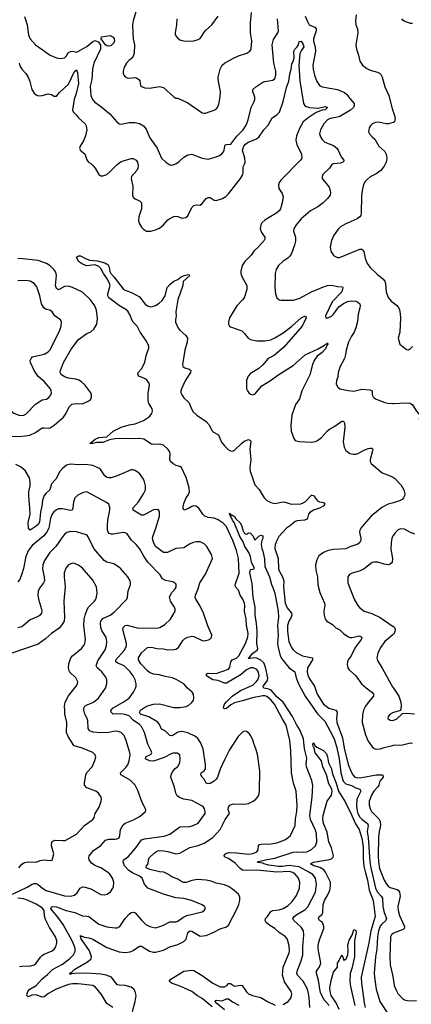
# Model space of a CAD drawing. Header units: inches. Extents: x 1173000 to 1307049, y 522583 to 678455.
# Tile 404 of 617: x 1256308 to 1260177, y 604062 to 613800. Entities that reach past the tile are written whole.
import ezdxf

# ---------------------------------------------------------------- set-up
doc = ezdxf.new("R2010")
doc.units = ezdxf.units.IN
doc.header["$MEASUREMENT"] = 0
for name, color, linetype in [('B2650', 7, 'Continuous'), ('B2651', 7, 'Continuous'), ('B2660', 7, 'Continuous'), ('B2661', 7, 'Continuous')]:
    doc.layers.add(name, color=color, linetype=linetype)

msp = doc.modelspace()

# ---------------------------------------------------------------- linework, layer by layer
at = {"layer": 'B2650', "color": 5}
for points, elevation in [([(1255878.6, 610000), (1255950, 609952.6), (1255990, 609943.1), (1256090, 609934.4), (1256150, 609952.7), (1256190, 609953), (1256250, 609908.9), (1256310, 609885.7), (1256350, 609888.9), (1256370, 609897), (1256468.1, 610000)], 940), ([(1256190, 609681.4), (1256310, 609677.3), (1256407.8, 609692.2), (1256464.2, 609715.8), (1256530, 609761.7), (1256550, 609764.9), (1256590, 609760.2), (1256610, 609764.4), (1256650, 609790.2), (1256739.7, 609870), (1256767.6, 609910), (1256795.1, 609970), (1256823.8, 609996.2), (1256842.7, 610000)], 920), ([(1258910, 604058.8), (1258959.3, 604090), (1258978, 604110), (1258989, 604130), (1258996.6, 604163.4), (1258990.7, 604190), (1258923.8, 604283.8), (1258905.9, 604350), (1258911.2, 604430), (1258969.9, 604570), (1258974.2, 604590), (1258970, 604639), (1258958, 604690), (1258949.7, 604710), (1258930, 604734), (1258870, 604772.3), (1258830, 604810.8), (1258780, 604840), (1258744.6, 604870), (1258732.4, 604890), (1258735, 604910), (1258757, 604930), (1258790, 604980.7), (1258810, 604990.1), (1258870, 604995.7), (1258910, 605010.9), (1258959.8, 605040.2), (1259001.3, 605078.7), (1259041.9, 605138.1), (1259071.5, 605210), (1259077.3, 605270), (1259063.9, 605310), (1259030.6, 605350.6), (1259005.2, 605365.2), (1258970, 605374.5), (1258849.6, 605369.6), (1258650, 605389.9), (1258545.2, 605385.2), (1258510, 605389.9), (1258485.8, 605405.8), (1258437.2, 605457.3), (1258370, 605502.5), (1258338.1, 605518.1), (1258325.5, 605530), (1258341.6, 605550), (1258370, 605562.4), (1258450, 605559.5), (1258570, 605547.5), (1258610, 605552.8), (1258651.8, 605570), (1258663.7, 605590), (1258667.6, 605630), (1258678.7, 605641.3), (1258692.8, 605647.2), (1258788, 605650), (1258850, 605659.7), (1258927, 605690), (1258960.7, 605710), (1258983, 605730), (1259029.8, 605830), (1259031.8, 605891.8), (1259047.1, 605972.9), (1259048.3, 606028.3), (1259039.8, 606170), (1259012.3, 606250), (1258993.7, 606350), (1258988.2, 606570), (1258976.8, 606670), (1258945, 606810), (1258937, 606830), (1258903.2, 606883.2), (1258825.9, 607030), (1258790, 607072), (1258750, 607106.2), (1258730, 607113), (1258710, 607113), (1258606.9, 607093.1), (1258510, 607062.4), (1258430, 607042.8), (1258395.1, 607024.9), (1258350, 606987.9), (1258330, 606983.1), (1258322.7, 606990), (1258323.8, 607010), (1258331.3, 607030), (1258350, 607055), (1258406.5, 607110), (1258490, 607164.7), (1258610, 607219.2), (1258645.7, 607250), (1258660.8, 607270), (1258673.6, 607310), (1258667, 607347), (1258650, 607372), (1258630, 607384.3), (1258610, 607389.2), (1258590, 607388.7), (1258570, 607380.9), (1258550, 607369.2), (1258496.9, 607323.1), (1258350, 607237.6), (1258330, 607237.4), (1258270, 607264.3), (1258216.4, 607270), (1258154.7, 607310), (1258154.7, 607330), (1258170, 607335.9), (1258250, 607335), (1258370, 607377.5), (1258384.2, 607395.8), (1258393.9, 607450), (1258406.7, 607470), (1258450, 607485.9), (1258473.7, 607510), (1258540.3, 607630), (1258562.9, 607697.1), (1258564.2, 607730), (1258549.8, 607810.2), (1258546.5, 607870), (1258527.7, 607950), (1258530.9, 608010), (1258527.5, 608030), (1258513.2, 608070), (1258487.9, 608110), (1258470, 608157.2), (1258441.6, 608190), (1258436.9, 608210), (1258475.1, 608324.9), (1258471.1, 608470), (1258449.5, 608550), (1258412.9, 608650), (1258348.4, 608790), (1258319.6, 608819.6), (1258270, 608852.2), (1258230, 608868.8), (1258170, 608876.7), (1258138.7, 608890), (1258117.4, 608910), (1258077.8, 608970), (1258050, 608988.2), (1258030, 608990.6), (1258010, 608986.4), (1257970, 608962.5), (1257929.9, 608949.8), (1257924.1, 608964.1), (1257923.5, 608983.5), (1257930, 609016.5), (1257950, 609064.7), (1257976, 609104), (1257985.7, 609130), (1257982.1, 609170), (1257953.1, 609273.1), (1257906.2, 609370), (1257890, 609381.5), (1257852.4, 609392.4), (1257825.7, 609405.7), (1257799.1, 609430), (1257791.7, 609451.7), (1257793.8, 609510), (1257789.1, 609530), (1257774.3, 609550), (1257730, 609590.8), (1257690, 609600.8), (1257630, 609598.5), (1257610, 609602.8), (1257533.1, 609650), (1257490, 609656.2), (1257430, 609653.9), (1257350, 609658), (1257246.8, 609653.2), (1257196, 609644), (1257130, 609618.4), (1257070, 609619.1), (1257030, 609608.4), (1257001.2, 609610), (1257052, 609650), (1257090, 609669.1), (1257170, 609675.6), (1257233, 609730), (1257310, 609768.9), (1257390, 609794.4), (1257450, 609803.2), (1257530, 609835), (1257590, 609876.5), (1257614, 609906), (1257621.5, 609930), (1257617.3, 609950), (1257587.8, 610000)], 880), ([(1257987.1, 610000), (1258004.4, 609950), (1258022.7, 609922.7), (1258058.3, 609890), (1258150, 609825.1), (1258175.5, 609795.5), (1258210, 609735), (1258221.9, 609721.9), (1258273.7, 609693.7), (1258302, 609622), (1258330, 609584.9), (1258370, 609547), (1258390, 609534.9), (1258410, 609533.4), (1258430, 609543.1), (1258498.7, 609610), (1258526.4, 609630), (1258570, 609647.9), (1258582, 609642), (1258590.2, 609630), (1258582.9, 609550), (1258592.6, 609450), (1258582, 609370), (1258585, 609330), (1258602.8, 609290), (1258630, 609201), (1258674.3, 609154.3), (1258723, 609070), (1258750, 609046), (1258790, 609024.9), (1258830, 609016.5), (1258910, 609030.2), (1258930, 609029.2), (1258990, 609008.1), (1259086.7, 609013.3), (1259110, 609020.6), (1259127.7, 609032.3), (1259190, 609096.5), (1259196.3, 609096.3), (1259212.5, 609092.5), (1259250, 609042.7), (1259271.1, 609031.1), (1259310, 609025.7), (1259323.6, 609010), (1259306, 608990), (1259271.3, 608970), (1259210.2, 608950), (1259179, 608930), (1259161, 608910), (1259150.1, 608869.8), (1259141.7, 608858.3), (1259120.7, 608850), (1259050, 608843.9), (1259030, 608836.2), (1258983.5, 608796.5), (1258943.2, 608770), (1258868.6, 608690), (1258847.1, 608650), (1258832.7, 608610), (1258830.2, 608570.2), (1258834.2, 608550), (1258862.2, 608470), (1258865.5, 608370), (1258871.1, 608350), (1258903.7, 608290), (1258917.5, 608250), (1258913.6, 608190), (1258930.6, 608030), (1258950, 607981.8), (1258993.4, 607930), (1258997.9, 607910), (1258990.7, 607890), (1258965.8, 607850), (1258953.1, 607810), (1258953.3, 607750), (1258968.7, 607650), (1258992.8, 607590), (1259010, 607566.9), (1259040.6, 607540.6), (1259101.6, 607510), (1259201.6, 607490), (1259202.3, 607470), (1259152.9, 607390), (1259147.4, 607350), (1259155.6, 607315.6), (1259170, 607281.7), (1259219.8, 607210), (1259248.7, 607128.7), (1259310, 607030.2), (1259361.5, 606990), (1259430.2, 606970), (1259445.1, 606950), (1259437.5, 606890), (1259439.8, 606850), (1259495.8, 606695.8), (1259515, 606595), (1259555, 606435), (1259582.3, 606362.3), (1259599.3, 606330), (1259618.3, 606310), (1259650, 606300.7), (1259690, 606304.2), (1259830, 606332), (1259890.1, 606330.1), (1259898.2, 606318.2), (1259900.3, 606310), (1259866.4, 606270), (1259857.2, 606230), (1259844.2, 606210), (1259806, 606170), (1259782.7, 606130), (1259760.1, 606070), (1259759.8, 606030), (1259773.2, 605990), (1259785.4, 605970), (1259855.5, 605895.5), (1259868.8, 605868.8), (1259871.7, 605830), (1259859.8, 605770), (1259854.3, 605710), (1259850.1, 605530), (1259852.7, 605470), (1259864.6, 605404.6), (1259910, 605290.4), (1259932.9, 605250), (1259950.2, 605230.2), (1259970, 605217.3), (1260000, 605208.4)], 880), ([(1259037.7, 610000), (1259025.9, 609974.1), (1258998, 609890), (1258987.1, 609787.1), (1258990.5, 609730.5), (1259016.7, 609656.7), (1259030, 609638.8), (1259068.1, 609628.1), (1259190, 609623.1), (1259230, 609628.9), (1259250, 609637.4), (1259290, 609666.7), (1259346.2, 609730), (1259370, 609749.1), (1259420.6, 609779.4), (1259490, 609830.3), (1259508.2, 609828.2), (1259518, 609810), (1259519.7, 609770), (1259505.6, 609625.6), (1259512.8, 609572.8), (1259530, 609537.6), (1259570, 609510.2), (1259601.8, 609501.8), (1259630, 609502.2), (1259650, 609508.2), (1259710, 609542.2), (1259750, 609559), (1259770, 609563.1), (1259790, 609561), (1259796.3, 609550), (1259794.6, 609534.6), (1259770.3, 609450), (1259771.6, 609430), (1259780.3, 609410), (1259890, 609317.6), (1259970, 609288.7), (1260000, 609270.5)], 920), ([(1257421, 603990), (1257449.9, 604090), (1257457.5, 604150), (1257448.9, 604190), (1257434, 604210), (1257409.9, 604229.9), (1257350, 604249), (1257290, 604250.7), (1257270, 604256), (1257216.1, 604330), (1257163.6, 604350), (1257110, 604360.1), (1256970, 604371.2), (1256853.5, 604366.5), (1256817.3, 604362.7), (1256810, 604358), (1256804.6, 604364.6), (1256804.7, 604370), (1256821.4, 604378.6), (1256851.7, 604410), (1256978.6, 604481.4), (1257013.5, 604510), (1257017.7, 604530), (1256997.2, 604590), (1256914.5, 604710), (1256907.7, 604732.3), (1256910, 604741), (1256914.9, 604734.9), (1256924.2, 604735.8), (1256945.6, 604725.6), (1256990, 604720.3), (1257030, 604706.5), (1257170, 604625.3), (1257290, 604580.1), (1257350, 604574.2), (1257399.5, 604580.5), (1257427.4, 604592.6), (1257490, 604637.4), (1257510, 604635.6), (1257590, 604586.9), (1257630, 604576.1), (1257650, 604576.5), (1257730, 604598.6), (1257790, 604629.3), (1257870, 604652.9), (1257930, 604683.2), (1257952.5, 604707.5), (1257970, 604771.2), (1257990, 604789.6), (1258010, 604785.6), (1258090, 604735.5), (1258150, 604743.2), (1258225.9, 604774.1), (1258290, 604808.9), (1258350, 604827.4), (1258370, 604843.1), (1258457.1, 605010), (1258472.9, 605050), (1258482, 605090), (1258482, 605122), (1258469.7, 605150), (1258410, 605201.8), (1258370, 605227.6), (1258330, 605245.1), (1258250, 605261.4), (1258199.7, 605279.7), (1258149.9, 605289.9), (1258064.5, 605295.5), (1258010, 605287.1), (1257952.2, 605267.8), (1257927.9, 605267.9), (1257910, 605272.6), (1257870, 605300.2), (1257810, 605321.5), (1257770, 605350.5), (1257731.3, 605370), (1257690, 605373.3), (1257594.7, 605394.7), (1257556.1, 605410), (1257561.4, 605430), (1257577.3, 605450), (1257579.2, 605490), (1257586.6, 605510), (1257640, 605560), (1257670, 605579.4), (1257690, 605584.5), (1257730, 605581.3), (1257770, 605574.4), (1257850, 605550.8), (1257890, 605555.8), (1257990, 605612.1), (1258070, 605632.3), (1258130, 605655.5), (1258216.4, 605710), (1258289.8, 605790), (1258337.3, 605890), (1258379.7, 605950), (1258367.1, 605990), (1258371.2, 606010), (1258384.2, 606030), (1258410, 606042.8), (1258430, 606045.8), (1258530, 606042.7), (1258570, 606049.3), (1258615.1, 606070), (1258640.5, 606090), (1258662.9, 606117.1), (1258674.6, 606145.4), (1258677.4, 606170), (1258681.5, 606370), (1258656.1, 606536.1), (1258641.8, 606590), (1258620.1, 606639.9), (1258610, 606676), (1258590, 606720.9), (1258577, 606737), (1258550, 606759.3), (1258530, 606763.7), (1258510, 606754), (1258466.5, 606710), (1258380.8, 606579.2), (1258330, 606480.5), (1258290, 606387.6), (1258263.5, 606310), (1258250.6, 606289.4), (1258230, 606269.8), (1258190, 606246.8), (1258170, 606242.7), (1258150, 606249.6), (1258132, 606290), (1258109.7, 606310), (1258097.4, 606330), (1258101.3, 606350), (1258129.7, 606370), (1258142.7, 606390), (1258144.6, 606430), (1258120.2, 606590), (1258094.2, 606650), (1258068.7, 606690), (1258045.1, 606710), (1257970, 606745.5), (1257910, 606760.8), (1257870, 606755), (1257830, 606725.4), (1257810, 606717.6), (1257790, 606719.4), (1257750, 606763.7), (1257710, 606783.5), (1257690.5, 606830.5), (1257671.1, 606851.1), (1257583.5, 606903.5), (1257500.5, 606930), (1257491.3, 606950), (1257503, 606970), (1257550, 607003.2), (1257570, 607013.4), (1257629.2, 607030.8), (1257690, 607033.5), (1257830, 606998.9), (1257890, 606998), (1257951.2, 607008.8), (1257978, 607022), (1258010, 607047.2), (1258023.9, 607070), (1258029.8, 607090.2), (1258023.9, 607130), (1258010.5, 607150.5), (1257967.3, 607187.3), (1257928.2, 607230), (1257862, 607270), (1257817.4, 607290), (1257744, 607304), (1257690, 607321.2), (1257630, 607327.3), (1257590, 607344), (1257570, 607359.8), (1257504.7, 607430), (1257481.5, 607470), (1257482.8, 607490), (1257510, 607539.5), (1257570, 607591.8), (1257610, 607594.4), (1257661.4, 607581.4), (1257730, 607577.7), (1257770, 607568.4), (1257830, 607570.2), (1257850, 607574.7), (1257875.8, 607590), (1257919.1, 607660.9), (1257940.7, 607679.3), (1257970, 607692.9), (1258010, 607704.2), (1258030, 607701.1), (1258110, 607660.3), (1258130, 607655.8), (1258174.9, 607665.1), (1258187.9, 607672.1), (1258203.7, 607690), (1258206, 607714), (1258165.3, 607805.3), (1258123.1, 607930), (1258087.4, 608007.4), (1258048.6, 608070), (1258042.4, 608090), (1258044.1, 608110), (1258072.8, 608170), (1258089.2, 608230.8), (1258143.3, 608316.7), (1258211.3, 608470), (1258204, 608510), (1258155.4, 608590), (1258130, 608616.3), (1258090, 608636.9), (1258050, 608636.9), (1258022.8, 608630), (1257986.5, 608613.5), (1257930, 608577.4), (1257850, 608569.8), (1257769.8, 608529.8), (1257730, 608530.9), (1257650, 608589.8), (1257629, 608631), (1257620.9, 608670), (1257622.7, 608690), (1257652.3, 608770), (1257688.7, 608890), (1257690.8, 608930), (1257684.2, 608944.2), (1257670, 608956.9), (1257630, 608952.6), (1257550, 608908.7), (1257530, 608900.4), (1257510, 608899.7), (1257429.8, 608950), (1257426.6, 608970), (1257483.1, 609030), (1257531.7, 609110), (1257550.6, 609150), (1257551.3, 609190), (1257541.5, 609230), (1257530, 609256.2), (1257490, 609312.8), (1257450, 609342), (1257430, 609348.2), (1257410, 609346.6), (1257272.3, 609287.7), (1257210, 609268.8), (1257190, 609268.6), (1257170, 609273.5), (1257150, 609288.3), (1257110, 609346.6), (1257090, 609363.5), (1257030, 609390.9), (1256958, 609402), (1256890, 609396), (1256810, 609403.5), (1256770, 609394.8), (1256730, 609361.3), (1256703.6, 609330), (1256664.6, 609255.4), (1256621.3, 609210), (1256607.1, 609150), (1256570, 609118), (1256550, 609094), (1256532, 609048), (1256526.8, 608990), (1256513.2, 608930), (1256503.3, 608830), (1256491.1, 608808.9), (1256470, 608790.6), (1256410, 608751.6), (1256394.7, 608770), (1256393, 608827), (1256410.6, 608910), (1256409.3, 608970), (1256397.5, 609090), (1256399.3, 609130), (1256412.2, 609190), (1256412.6, 609232.6), (1256406, 609270), (1256362.9, 609342.9), (1256317, 609377), (1256270, 609401.3)], 920), ([(1257229.4, 604030), (1257167.8, 604070), (1257117.3, 604157.3), (1257058.3, 604230), (1257030, 604246.4), (1256884.4, 604264.4), (1256830, 604264.2), (1256790, 604258), (1256666.9, 604210), (1256592.6, 604167.4), (1256550, 604135.7), (1256530, 604131.6), (1256470, 604156.1), (1256429.2, 604150.8), (1256390, 604135.1), (1256378.4, 604150), (1256380.5, 604170), (1256389.7, 604190), (1256406.6, 604210), (1256470.5, 604249.4), (1256525, 604310), (1256583.9, 604356.1), (1256633.5, 604406.5), (1256730, 604460.2), (1256800.4, 604510), (1256838.7, 604550), (1256856.3, 604583.7), (1256857, 604610), (1256851.8, 604628.2), (1256825.4, 604690), (1256735.8, 604850), (1256675.8, 604935.9), (1256628.2, 604990), (1256616.8, 605010), (1256619.1, 605020.9), (1256629.2, 605030), (1256670, 605024.3), (1256768.2, 604988.2), (1256852.7, 604970), (1256930, 604937.3), (1256970, 604934.9), (1256990, 604929.1), (1257090, 604855.5), (1257170, 604827.2), (1257250, 604817.4), (1257270, 604819.5), (1257296.2, 604830), (1257350, 604910.4), (1257390, 604954.9), (1257410.5, 604970.5), (1257430, 604974.4), (1257450, 604968), (1257510, 604894.9), (1257552.7, 604852.7), (1257592.7, 604832.7), (1257650, 604819.5), (1257694, 604830), (1257730, 604844.4), (1257790, 604877), (1257850, 604876.4), (1257870, 604884.4), (1257920.2, 604919.8), (1257959.4, 604940.6), (1258110, 604978), (1258129.2, 604990), (1258142.7, 605010), (1258133.2, 605030), (1258110, 605046.6), (1258005.2, 605090), (1257930, 605109.8), (1257850, 605113.3), (1257729.8, 605149.8), (1257572.3, 605210), (1257540.7, 605250), (1257516.3, 605310), (1257493, 605330), (1257421.3, 605361.3), (1257386.1, 605386.1), (1257345, 605430), (1257328.6, 605470), (1257333.6, 605490), (1257378.1, 605521.9), (1257456.5, 605610), (1257510, 605690.2), (1257541.4, 605698.6), (1257736.4, 605723.6), (1257790, 605746), (1257890, 605818), (1257990, 605821.8), (1258020.9, 605830), (1258070, 605853.4), (1258139.3, 605950), (1258140.3, 605970), (1258134, 605994), (1258124.2, 606010), (1258106, 606026), (1258010, 606076.4), (1257930.7, 606090.7), (1257886.2, 606106.2), (1257863.8, 606123.8), (1257850, 606149.2), (1257836.9, 606210), (1257802.4, 606310), (1257804.2, 606330), (1257818.7, 606361.3), (1257845.4, 606394.6), (1257870, 606414.8), (1257889, 606449), (1257894.5, 606490), (1257889.2, 606530), (1257865.1, 606545.1), (1257824.8, 606544.8), (1257810, 606541.1), (1257736.8, 606503.2), (1257630, 606467.9), (1257589.9, 606469.9), (1257550, 606489.8), (1257554.3, 606510), (1257605.3, 606534.7), (1257612.9, 606550), (1257607.2, 606570), (1257574.1, 606634.1), (1257539.8, 606750), (1257510, 606808.2), (1257490.9, 606830), (1257430.6, 606870.6), (1257390, 606915.4), (1257350, 606929), (1257306.5, 606933.5), (1257232.7, 606932.7), (1257211.2, 606950), (1257208.3, 606968.3), (1257230, 606993.8), (1257331.1, 607050), (1257388.5, 607090), (1257433.7, 607150), (1257452.7, 607187.3), (1257458.5, 607210), (1257458.7, 607230), (1257448.7, 607270), (1257429.8, 607310), (1257399.8, 607350), (1257339.7, 607410), (1257270, 607439.4), (1257256.4, 607450), (1257258.4, 607470), (1257340.5, 607559.5), (1257357.1, 607590), (1257362.5, 607610), (1257362.9, 607630), (1257326.5, 607770), (1257329.8, 607790), (1257350, 607809.1), (1257370, 607811.6), (1257470, 607783.8), (1257658.2, 607781.8), (1257692.8, 607787.2), (1257743.3, 607816.7), (1257796.3, 607870), (1257844.2, 607950), (1257844.2, 607970), (1257836.3, 607990), (1257797.4, 608050), (1257789.6, 608090), (1257807.3, 608130), (1257844.5, 608170), (1257853.1, 608186.9), (1257854.5, 608210), (1257850, 608219), (1257819.7, 608239.7), (1257750, 608252), (1257719.3, 608270), (1257696, 608310), (1257573.8, 608433.8), (1257533.1, 608493.1), (1257491.1, 608570), (1257458.3, 608610), (1257412.1, 608652.1), (1257370, 608714), (1257350, 608725.6), (1257330, 608727.8), (1257230, 608712.1), (1257210, 608711.1), (1257190, 608719.7), (1257176.8, 608750), (1257175.5, 608795.6), (1257178.4, 608850), (1257197.2, 608950), (1257197, 608977), (1257187, 609007), (1257165.1, 609025.1), (1256970, 609129.6), (1256930, 609121.6), (1256883.9, 609096.1), (1256854, 609070), (1256840.3, 609030), (1256834.3, 608970), (1256826.8, 608950), (1256810, 608944.8), (1256730, 608961.2), (1256690, 608961.5), (1256670, 608953.7), (1256646.7, 608933.3), (1256629.2, 608910), (1256612, 608870), (1256594.5, 608770), (1256572.7, 608727.3), (1256545.4, 608694.6), (1256430, 608600.7), (1256390, 608548.2), (1256370.1, 608489.9), (1256346.3, 608373.7), (1256330, 608319.3), (1256310, 608263.7), (1256290, 608241.2)], 940), ([(1260000, 609022.3), (1259950, 609007.8), (1259884.7, 608975.3), (1259780.4, 608890), (1259710, 608809.6), (1259678.9, 608770), (1259669.1, 608750), (1259666, 608730), (1259680.2, 608670), (1259679.6, 608650), (1259670.3, 608630), (1259650, 608611.3), (1259570, 608584.8), (1259530, 608565.3), (1259410, 608560.6), (1259356.3, 608550), (1259308.4, 608530), (1259264.1, 608495.9), (1259242.3, 608457.7), (1259232.2, 608410), (1259235.2, 608355.2), (1259249.5, 608289.4), (1259252.3, 608210), (1259274.4, 608134.4), (1259318.6, 608030), (1259321.3, 608010), (1259313.8, 607950), (1259316.9, 607910), (1259327.8, 607870), (1259341.1, 607850), (1259397, 607817), (1259430, 607786.4), (1259470, 607766), (1259507, 607730), (1259550, 607699.2), (1259570, 607691.3), (1259590, 607690.1), (1259664.7, 607704.7), (1259679.5, 607699.5), (1259687.8, 607690), (1259680.6, 607670), (1259621.3, 607590), (1259583.6, 607510), (1259554, 607470), (1259545.3, 607450), (1259543.4, 607423.4), (1259550.4, 607390), (1259563.8, 607370), (1259628.7, 607310), (1259686, 607230), (1259730, 607191.6), (1259788.9, 607150), (1259805.3, 607130), (1259804.9, 607110), (1259750, 607047.4), (1259725.4, 607010), (1259706.2, 606970), (1259693.5, 606926.5), (1259691.1, 606850), (1259725.9, 606725.9), (1259750, 606664.4), (1259790, 606608.9), (1259810, 606592.7), (1259830, 606585.6), (1259870, 606588.4), (1259910, 606603.2), (1259990, 606623), (1260000, 606623.4)], 920), ([(1259173, 604030), (1259168.2, 604130), (1259162.9, 604170), (1259151.4, 604210), (1259109.9, 604289.9), (1259054, 604350), (1259046, 604370), (1259048.7, 604391.3), (1259087.7, 604492.3), (1259104, 604550), (1259104.7, 604630), (1259114.6, 604750), (1259111.6, 604790), (1259090, 604824.8), (1259016.4, 604890), (1259005.4, 604910), (1259018.5, 604930), (1259044.7, 604950), (1259124.5, 604995.5), (1259153.5, 605026.5), (1259229.1, 605170), (1259239.1, 605250), (1259229.8, 605310), (1259204.8, 605344.8), (1259166.3, 605370), (1259070, 605420.3), (1258970, 605435.3), (1258903.7, 605423.7), (1258863.5, 605423.5), (1258770, 605438.4), (1258721.6, 605450), (1258710, 605456.8), (1258663.7, 605463.7), (1258655.1, 605470), (1258750, 605493.9), (1258830, 605508.2), (1259010, 605565.4), (1259050, 605569.6), (1259114.1, 605565.9), (1259146, 605570), (1259190, 605591.5), (1259229.7, 605630), (1259243.1, 605670), (1259239.8, 605750), (1259228.1, 605790), (1259182.2, 605890), (1259173.3, 605930), (1259198, 606110), (1259204.5, 606224.5), (1259194.5, 606274.5), (1259142.7, 606410), (1259138.5, 606438.5), (1259143.4, 606496.6), (1259121, 606590), (1259111.3, 606688.7), (1259075.1, 606775.1), (1259041.7, 606830), (1259004.2, 606910), (1258910, 607049.9), (1258850, 607103.7), (1258793.5, 607170), (1258770, 607180.3), (1258720.7, 607190), (1258715.6, 607195.6), (1258714.7, 607210), (1258755.1, 607264.9), (1258759.9, 607290), (1258737.8, 607397.8), (1258718.8, 607438.8), (1258690, 607466.1), (1258650, 607485.8), (1258630, 607488.7), (1258581, 607481), (1258570, 607481.2), (1258566.7, 607486.7), (1258581.8, 607498.2), (1258610, 607534.8), (1258654.7, 607565.3), (1258660, 607580), (1258652.5, 607630), (1258653.9, 607753.9), (1258647.9, 607827.9), (1258634.4, 607910), (1258634.5, 607990), (1258614.4, 608090), (1258603.7, 608223.7), (1258580.5, 608330), (1258590, 608361), (1258616, 608364), (1258628, 608372), (1258622.7, 608390), (1258597, 608430), (1258589.6, 608490), (1258571.8, 608530), (1258533.8, 608590), (1258515, 608635), (1258482.4, 608690), (1258426.4, 608826.4), (1258409, 608850), (1258398.8, 608878.8), (1258389.7, 608890), (1258382, 608918), (1258394, 608910), (1258398, 608898), (1258410, 608898), (1258430, 608884.9), (1258443, 608863), (1258484.9, 608824.9), (1258499.4, 608799.4), (1258512.7, 608750), (1258530, 608718), (1258550, 608711.3), (1258570, 608726), (1258590, 608721), (1258613.5, 608693.5), (1258630, 608651.3), (1258670, 608693), (1258690, 608703), (1258710, 608696), (1258710.2, 608670), (1258701.3, 608650), (1258694.4, 608610), (1258699.1, 608570), (1258710, 608542), (1258726.4, 608466.4), (1258729.3, 608390.7), (1258774.7, 608290), (1258794.3, 608214.3), (1258810, 608185.5), (1258830, 608127.3), (1258862.3, 607950), (1258866.1, 607886.1), (1258854.3, 607810), (1258861.3, 607710), (1258856.3, 607630), (1258860.9, 607590), (1258881.5, 607510), (1258897.8, 607477.8), (1258950, 607412.9), (1258970, 607391.1), (1259025.8, 607350), (1259038.8, 607290), (1259061.1, 607230), (1259129, 607110), (1259250, 606933.9), (1259322.8, 606862.8), (1259399.4, 606719.4), (1259417.2, 606677.2), (1259440, 606600), (1259463.1, 606490), (1259480.5, 606350), (1259503.6, 606270), (1259530, 606244), (1259585.9, 606225.9), (1259630, 606202), (1259670.1, 606190.1), (1259676.9, 606176.9), (1259677.7, 606170), (1259640.1, 606090), (1259634.7, 606030), (1259637.9, 605990), (1259648.8, 605950), (1259670, 605912.7), (1259690.9, 605890), (1259743.5, 605850), (1259750.5, 605830.5), (1259741.7, 605770), (1259752.6, 605710), (1259768, 605470), (1259777, 605410), (1259822.7, 605210), (1259843.6, 605170), (1259880.1, 605130), (1259891.4, 605110), (1259895.3, 605030), (1259910.1, 604970.1), (1259931.3, 604910), (1259926.6, 604890), (1259885.9, 604854.1), (1259870, 604834.2), (1259853.1, 604790), (1259842.2, 604730), (1259835.8, 604610), (1259824.1, 604530), (1259811.6, 604370), (1259812.6, 604330), (1259829.3, 604210), (1259865.4, 604090), (1259950, 603966)], 860), ([(1256238, 605150), (1256380.3, 605219.7), (1256430, 605250.2), (1256450, 605256.5), (1256470, 605255.5), (1256490, 605245.8), (1256531.6, 605210), (1256570, 605187.2), (1256750, 605135), (1256810, 605132.1), (1256850, 605142.7), (1256874.9, 605165.1), (1256905.4, 605210), (1256930, 605223.2), (1256950, 605222), (1257010, 605202.3), (1257110, 605147), (1257150, 605143.1), (1257173.2, 605150), (1257205.4, 605174.6), (1257229.6, 605210), (1257234.7, 605225.2), (1257237.2, 605270), (1257224.4, 605310), (1257197.7, 605350), (1257175.8, 605370), (1257110, 605411.8), (1257050, 605436.1), (1257017.5, 605457.5), (1256993.7, 605490), (1256989.6, 605510), (1256994.3, 605530), (1257036.2, 605583.8), (1257108.8, 605631.2), (1257156.1, 605683.9), (1257190, 605696.5), (1257250, 605695.3), (1257270, 605698.4), (1257290, 605708), (1257297.4, 605730), (1257304.5, 605790), (1257330, 605837.4), (1257350, 605852.9), (1257432.7, 605887.3), (1257497.8, 605922.2), (1257552.3, 605970), (1257554, 605990), (1257518.5, 606058.5), (1257475.8, 606175.8), (1257447.6, 606230), (1257400.3, 606280.3), (1257307, 606330), (1257303.6, 606350), (1257356.9, 606403.1), (1257375.6, 606430), (1257389.7, 606470), (1257399.2, 606530), (1257396.8, 606550), (1257360.8, 606670), (1257339.7, 606719.7), (1257310, 606751.1), (1257281.6, 606761.6), (1257250, 606762.4), (1257188.7, 606751.3), (1257110, 606745.2), (1257033, 606753), (1257004, 606764), (1256993.4, 606773.4), (1256985.8, 606790), (1256981.5, 606870), (1256976, 606890), (1256950.7, 606930), (1256941.2, 606970), (1256942.7, 606990), (1256953, 607010), (1256974.7, 607025.3), (1257035.6, 607050), (1257085.4, 607090), (1257156.4, 607190), (1257169.7, 607230), (1257169.7, 607270), (1257158.4, 607298.4), (1257119.7, 607350), (1257072.1, 607390), (1257063.5, 607410), (1257081.3, 607458.7), (1257153.7, 607566.3), (1257166, 607610), (1257168.8, 607650), (1257160.9, 607690), (1257119.6, 607759.5), (1257108.2, 607790), (1257106, 607830), (1257110.8, 607850), (1257130, 607876.9), (1257203, 607910), (1257241.3, 607938.7), (1257367, 608070), (1257373.6, 608090), (1257379.7, 608150), (1257402.4, 608210), (1257404.2, 608230), (1257399.7, 608250), (1257375.1, 608290), (1257307.3, 608370), (1257284.5, 608390), (1257238, 608418), (1257170, 608435.6), (1257144, 608450), (1257040.3, 608570), (1256985.7, 608685.7), (1256976.6, 608696.6), (1256964.4, 608704.4), (1256870, 608736.1), (1256810, 608739.1), (1256772.4, 608727.6), (1256750, 608709.6), (1256730, 608684.7), (1256665.4, 608590), (1256606.9, 608530), (1256552.6, 608450), (1256537.3, 608410), (1256534.1, 608365.9), (1256551.2, 608290), (1256552.6, 608250), (1256544.2, 608230), (1256502.8, 608177.2), (1256491.3, 608148.7), (1256487, 608113), (1256493.6, 608070), (1256523.9, 607970), (1256526.9, 607950), (1256522.8, 607930), (1256508.7, 607910), (1256490, 607896.8), (1256410, 607864), (1256330, 607794), (1256290, 607785.8)], 960), ([(1260000, 608700.5), (1259992.7, 608690), (1259984.9, 608670), (1259978, 608630), (1259975.6, 608564.4), (1259991.5, 608470), (1259988.5, 608430), (1259970, 608414.3), (1259950, 608409.8), (1259910, 608415.3), (1259846.5, 608433.5), (1259810, 608435.6), (1259790, 608431.1), (1259710.5, 608370), (1259672.3, 608347.7), (1259594.2, 608325.8), (1259568.1, 608311.9), (1259550.5, 608289.5), (1259549.1, 608230), (1259613.7, 608070), (1259650, 608004.9), (1259670, 607981.7), (1259710, 607950.3), (1259786.1, 607926.1), (1259870, 607888.9), (1259999.5, 607799.5), (1260000, 607799.1)], 940), ([(1256300.4, 605410), (1256330, 605447), (1256355.5, 605464.5), (1256389.7, 605470.3), (1256470, 605468.7), (1256510, 605484.4), (1256550, 605492), (1256610, 605483), (1256630, 605487.3), (1256644, 605550), (1256623.1, 605630), (1256622.2, 605650), (1256628.9, 605671.1), (1256655.2, 605684.8), (1256730, 605680.6), (1256756.7, 605683.3), (1256870, 605744.9), (1256949.6, 605830), (1257030, 605890.6), (1257042.4, 605910), (1257052.6, 605950), (1257092.4, 606010), (1257111.2, 606070), (1257114.7, 606090), (1257111.6, 606110), (1257087.6, 606150), (1257059.3, 606170), (1256970, 606203), (1256949.7, 606230), (1256948.4, 606250), (1256960.5, 606330), (1256970, 606353), (1257022.9, 606410), (1257050, 606472), (1257059.5, 606510), (1257054.5, 606530), (1257030, 606551.2), (1256917.9, 606597.9), (1256855.2, 606615.2), (1256843.1, 606623.1), (1256786.6, 606710), (1256770.9, 606750), (1256773.2, 606850), (1256754.8, 606930), (1256753.2, 606966.8), (1256752.1, 607010), (1256758.7, 607050), (1256788.5, 607111.5), (1256865.6, 607210), (1256878.4, 607230), (1256882.9, 607250), (1256862.9, 607290), (1256801.3, 607350), (1256789.8, 607389.8), (1256793.1, 607430), (1256812.9, 607487.1), (1256828, 607510), (1256918.2, 607581.8), (1256941.3, 607610), (1256950.8, 607629.2), (1256957.6, 607670), (1256940.9, 607810), (1256945.6, 607870), (1256954.4, 607910), (1256974.2, 607965.8), (1256989, 607991), (1257048.2, 608050), (1257056.4, 608063.6), (1257067.2, 608090), (1257072.4, 608130), (1257066.9, 608190), (1257030, 608257), (1256930, 608375.6), (1256890, 608405.1), (1256850, 608422), (1256830, 608423.7), (1256790, 608409.4), (1256764.1, 608375.9), (1256748, 608330), (1256746.4, 608290), (1256756.5, 608190), (1256742.8, 608050), (1256751.8, 607890), (1256747.2, 607850), (1256725.5, 607814.5), (1256697.1, 607782.9), (1256621.6, 607730), (1256562.6, 607677.3), (1256490, 607623), (1256230, 607535.4)], 980), ([(1260000, 607722), (1259999.3, 607720.7), (1259917.1, 607650), (1259874.4, 607590), (1259846.6, 607533.4), (1259836.1, 607490), (1259842.3, 607462.3), (1259890, 607387.7), (1259990, 607203), (1260000, 607188.8)], 940), ([(1260000, 606946.8), (1259990, 606943.7), (1259970, 606932.3), (1259947.3, 606910), (1259944.9, 606890), (1259970, 606870.7), (1259998, 606870), (1260000, 606870.8)], 940), ([(1259364.3, 604050), (1259313.2, 604110), (1259280.4, 604180.3), (1259272, 604210), (1259261.5, 604301.5), (1259240.3, 604370), (1259242, 604390), (1259270, 604431.8), (1259282.4, 604470), (1259258.6, 604610), (1259258.5, 604650), (1259270, 604700.7), (1259312.1, 604810), (1259311.8, 604831.8), (1259298.5, 604870), (1259269.7, 604890), (1259258.9, 604910), (1259266.9, 604930), (1259291.6, 604948.4), (1259302.9, 604970), (1259306.7, 605050), (1259321.1, 605090), (1259355.7, 605150), (1259371, 605190), (1259378.7, 605230), (1259377.8, 605270), (1259330.4, 605370), (1259312.1, 605392.1), (1259274.6, 605414.6), (1259213, 605430), (1259182.6, 605450), (1259211.6, 605468.4), (1259370, 605492.9), (1259390, 605501.3), (1259404, 605516), (1259407.7, 605530), (1259399.5, 605570), (1259387.9, 605610), (1259362.3, 605670), (1259345.8, 605765.8), (1259309.3, 605850), (1259302.9, 605897.1), (1259305.3, 605930), (1259345.7, 606070), (1259388.5, 606131.5), (1259395.6, 606170), (1259390.4, 606190.4), (1259361.2, 606241.2), (1259339.8, 606330), (1259301.7, 606410), (1259289.8, 606470), (1259228.1, 606550), (1259218, 606598), (1259210, 606606), (1259204.7, 606630), (1259209.6, 606650), (1259223, 606623), (1259243.9, 606603.9), (1259310, 606570.6), (1259338.5, 606538.5), (1259349.2, 606510), (1259360.3, 606450), (1259388.6, 606390), (1259400.2, 606340.2), (1259433.5, 606250), (1259456.9, 606170), (1259522.9, 606062.9), (1259590.6, 605930.6), (1259627.1, 605847.1), (1259663.6, 605790), (1259690.6, 605690.6), (1259700.6, 605610), (1259701.6, 605501.6), (1259709.5, 605429.5), (1259723.3, 605363.3), (1259745.1, 605290), (1259761.4, 605190), (1259801, 605090), (1259820.6, 604930), (1259776.5, 604790), (1259757, 604670), (1259683.3, 604330), (1259683.8, 604270), (1259710, 604077.3), (1259722.4, 604030)], 840), ([(1256304.7, 604435.3), (1256330, 604440.7), (1256419, 604441), (1256450, 604451.7), (1256470, 604470.3), (1256512.2, 604527.8), (1256532.3, 604547.7), (1256550, 604559.3), (1256629, 604591), (1256650, 604606.3), (1256665.6, 604630), (1256676.2, 604670), (1256676.2, 604690), (1256662.8, 604730), (1256602.9, 604822.9), (1256561.9, 604901.9), (1256553.8, 604933.8), (1256548.4, 604990), (1256533.8, 605013.8), (1256471.7, 605051.7), (1256370, 605099.5), (1256346.6, 605106.6), (1256290, 605112.1)], 960), ([(1259465.1, 604010), (1259435.8, 604075.8), (1259386.7, 604150), (1259375.2, 604190), (1259372.9, 604227.1), (1259390, 604311), (1259410, 604378.8), (1259449.5, 604430), (1259447.6, 604470), (1259465.4, 604494.6), (1259490, 604551.3), (1259498.8, 604538.8), (1259510, 604494), (1259516.4, 604503.6), (1259530, 604506), (1259549.2, 604550), (1259554.3, 604590), (1259551.5, 604650), (1259555.1, 604670), (1259564.4, 604695.6), (1259594.5, 604745.5), (1259610, 604802), (1259630, 604792), (1259633.2, 604773.2), (1259617.6, 604690), (1259615.9, 604530), (1259590, 604415.3), (1259574.2, 604365.8), (1259571.3, 604290), (1259577.4, 604237.4), (1259617.8, 604050)], 820), ([(1260000, 604764.5), (1259996.7, 604763.3), (1259982.3, 604750), (1259971.5, 604730), (1259965.6, 604530), (1259970, 604451.3), (1259992.1, 604352.1), (1260000, 604298.9)], 880), ([(1258210, 604035.4), (1258110, 604117.9), (1258064.1, 604144.1), (1258010, 604188.6), (1257899.5, 604239.5), (1257809.4, 604270), (1257784.5, 604290), (1257799.7, 604310), (1257930, 604389.3), (1258010, 604399.8), (1258030, 604394.7), (1258110, 604347.2), (1258216.5, 604270), (1258290, 604234.4), (1258330, 604234.8), (1258352.9, 604247.1), (1258370, 604267.7), (1258390, 604269), (1258430, 604242.3), (1258490, 604252.6), (1258506.4, 604246.4), (1258550, 604184.6), (1258570, 604164.9), (1258608.3, 604148.3), (1258690, 604128), (1258754.9, 604090), (1258833.2, 604053.1)], 880), ([(1258330, 604008.1), (1258256.5, 604070), (1258240.8, 604090), (1258242, 604098), (1258250, 604104.2), (1258310, 604096.8), (1258350, 604117.5), (1258370, 604114.8), (1258410, 604087), (1258473.1, 604053.1)], 860)]:
    msp.add_lwpolyline(points, dxfattribs=dict(at, elevation=elevation))
at = {"layer": 'B2651', "color": 5}
for points, elevation in [([(1257463.9, 613910), (1257430, 613789), (1257424, 613750), (1257425.7, 613670), (1257428.7, 613610), (1257443, 613550), (1257440.5, 613470), (1257430, 613439), (1257408.1, 613411.9), (1257390, 613399.3), (1257363, 613370), (1257340.4, 613330), (1257330.7, 613290.7), (1257330.7, 613270), (1257337.3, 613250), (1257350, 613234.8), (1257370, 613224), (1257390, 613220.7), (1257450, 613226.8), (1257470, 613222.8), (1257486, 613210), (1257495.2, 613195.2), (1257502, 613150), (1257517, 613137), (1257545.7, 613125.7), (1257590, 613121.5), (1257690, 613139.6), (1257730.3, 613130.3), (1257830, 613036), (1257850, 613024.7), (1257870, 613024.7), (1257970, 612977.3), (1258110, 612879.1), (1258130, 612874), (1258143.2, 612876.8), (1258246.8, 612913.2), (1258261.2, 612930), (1258274.8, 612965.2), (1258287.7, 613032.3), (1258291.3, 613090), (1258270.9, 613190), (1258268.7, 613230), (1258288.7, 613310), (1258309.7, 613350), (1258330, 613370.3), (1258419.4, 613420.6), (1258470, 613443.1), (1258550.9, 613469.1), (1258580.7, 613490), (1258595.6, 613510), (1258600.5, 613590), (1258589.6, 613670), (1258587.5, 613767.5), (1258599.7, 613870)], 960), ([(1256355.3, 613830), (1256382.3, 613750), (1256393.7, 613650), (1256412.4, 613610), (1256463, 613550), (1256609.3, 613449.3), (1256670, 613423.6), (1256710, 613416), (1256750, 613422.6), (1256770, 613443.1), (1256786.7, 613473.3), (1256810, 613486.5), (1256830, 613488.4), (1256870, 613479.7), (1256890, 613487), (1256970, 613533.4), (1257030, 613585), (1257050, 613595.2), (1257081.6, 613581.6), (1257107.3, 613550), (1257107.3, 613510), (1257041.5, 613370), (1257028, 613310), (1257020.9, 613210), (1257004.1, 613144.1), (1257011.4, 613051.4), (1257028.8, 613010), (1257050, 612982.6), (1257105.4, 612945.4), (1257197.1, 612870), (1257266.7, 612790), (1257290, 612770.4), (1257310, 612765.7), (1257390, 612782.6), (1257450, 612784.6), (1257490, 612773.1), (1257530.4, 612750), (1257557.2, 612717.2), (1257593.7, 612630), (1257665.3, 612530), (1257710, 612431), (1257751, 612390), (1257790, 612364), (1257810, 612360.5), (1257850, 612373), (1257883.8, 612396.2), (1257930, 612439.1), (1257970, 612462), (1257990, 612468), (1258010, 612470.5), (1258110.4, 612430.4), (1258170, 612422), (1258240.1, 612439.9), (1258282, 612458), (1258306, 612474), (1258323.5, 612496.5), (1258338.7, 612561.3), (1258350, 612566.5), (1258393.8, 612570), (1258452.3, 612647.7), (1258514.4, 612710), (1258544.1, 612755.9), (1258565, 612810), (1258594.8, 612930), (1258625.4, 612990), (1258631.2, 613010), (1258630, 613035.3), (1258612, 613090), (1258612.7, 613110), (1258642.6, 613137.4), (1258710, 613181.6), (1258730, 613188.4), (1258810, 613200.4), (1258830, 613217.3), (1258838.2, 613250), (1258837.3, 613290), (1258818.3, 613370), (1258802.2, 613550), (1258816.1, 613604), (1258858, 613670), (1258865.3, 613690), (1258854.2, 613810)], 940), ([(1257859.5, 613810), (1257856.4, 613750), (1257843, 613670), (1257844.9, 613650), (1257862.8, 613622.8), (1257890, 613602), (1257910, 613593.4), (1257950, 613586), (1258030, 613590.5), (1258070, 613602.8), (1258090, 613614.8), (1258142, 613690), (1258206.6, 613750), (1258270, 613834)], 980), ([(1259130, 613836.3), (1259150, 613781.6), (1259169.5, 613749.5), (1259225.4, 613725.4), (1259236.5, 613710), (1259237.3, 613690), (1259210.2, 613610), (1259210, 613584.7), (1259227.2, 613530), (1259230.3, 613490), (1259203.1, 613350), (1259207, 613310), (1259221.1, 613250), (1259243.1, 613190), (1259270, 613150.4), (1259295.6, 613135.6), (1259449, 613109), (1259518.6, 613078.6), (1259541.2, 613061.2), (1259570, 613019.1), (1259612.2, 612970), (1259611.8, 612950), (1259604.9, 612930), (1259575.4, 612904.6), (1259470, 612843.9), (1259430, 612831.7), (1259375.8, 612824.2), (1259348.9, 612810), (1259311.6, 612770), (1259280.3, 612710), (1259271.6, 612670), (1259280.2, 612640.2), (1259295.3, 612615.3), (1259323.8, 612590), (1259410, 612554.7), (1259442.3, 612530), (1259456.1, 612510), (1259483.6, 612443.6), (1259510.4, 612410), (1259506.6, 612393.4), (1259477.7, 612382.3), (1259404.7, 612375.3), (1259393.1, 612366.9), (1259368, 612330), (1259303, 612270), (1259295.5, 612250), (1259298, 612230), (1259364.2, 612144.2), (1259376.5, 612110), (1259378.9, 612090), (1259374.3, 612065.7), (1259350.4, 612030), (1259307.2, 611990), (1259253.4, 611950), (1259180.9, 611910), (1259090.2, 611829.8), (1259038.7, 611770), (1259017, 611730), (1259014, 611710), (1259031.7, 611650), (1259031.7, 611610), (1259022.6, 611570), (1258992.7, 611487.3), (1258977.8, 611462.3), (1258957.5, 611442.5), (1258908, 611410), (1258863.8, 611370), (1258840.4, 611330), (1258832.2, 611290), (1258828.5, 611150), (1258834.9, 611090), (1258848.8, 611048.8), (1258870, 611030.6), (1258890, 611024.4), (1259010, 611027.2), (1259070, 611041.1), (1259189.5, 611110), (1259310, 611159.3), (1259350, 611171), (1259390, 611172.7), (1259450, 611159.7), (1259496.3, 611156.3), (1259501.6, 611150), (1259499, 611130), (1259490.1, 611109.9), (1259396.9, 611010), (1259328.2, 610870), (1259331.1, 610851.1), (1259350.9, 610850.9), (1259390, 610868.4), (1259410, 610886.4), (1259461.5, 610958.5), (1259506, 610994), (1259546.2, 611013.9), (1259590, 611018.5), (1259630, 611014.6), (1259650, 611007), (1259668.5, 610990), (1259672.8, 610970), (1259670.3, 610950), (1259652.4, 610887.6), (1259644.6, 610815.4), (1259628.3, 610751.7), (1259614, 610710), (1259586.3, 610670), (1259558, 610610), (1259532.2, 610530), (1259528.4, 610490), (1259517.6, 610450), (1259474.4, 610370), (1259453, 610310), (1259450, 610266), (1259438.8, 610230), (1259435.3, 610195.3), (1259450, 610164.7), (1259470.6, 610150.6), (1259552.4, 610132.4), (1259610, 610127.4), (1259690, 610144.2), (1259770, 610139.5), (1259790.6, 610130), (1259791.8, 610090), (1259799.5, 610070), (1259810, 610058.4), (1259830, 610046.4), (1259915.2, 610015.2), (1259946.6, 610006.6), (1259990, 610002.6), (1260000, 610003.2)], 940), ([(1259632.1, 613847.9), (1259624.9, 613790), (1259630.4, 613750), (1259646.4, 613710), (1259650.5, 613670), (1259630.5, 613550), (1259636.4, 613510), (1259655.8, 613450), (1259668.4, 613390), (1259693.4, 613350), (1259737.5, 613317.5), (1259770, 613302), (1259842, 613282), (1259864, 613270), (1259876.5, 613256.5), (1259888.5, 613230), (1259915.4, 613135.4), (1259954.9, 613050), (1259990.6, 612910), (1260000, 612883.6)], 960), ([(1256301.7, 613370), (1256310, 613343.8), (1256329.2, 613310), (1256368.6, 613268.6), (1256390.9, 613230.9), (1256408.5, 613188.5), (1256428.6, 613110), (1256450, 613073.7), (1256470, 613056), (1256490, 613047.6), (1256529.8, 613050.2), (1256590, 613065.3), (1256621.3, 613061.3), (1256650, 613044), (1256670, 613043), (1256700, 613080), (1256790, 613161.5), (1256850, 613288.9), (1256863.8, 613296.2), (1256870, 613305.5), (1256877.6, 613277.6), (1256889.6, 613170), (1256866, 613070), (1256845.9, 613010), (1256830.3, 612910), (1256835.5, 612890), (1256870, 612855.5), (1256887.8, 612827.8), (1256953.7, 612770), (1256964.2, 612750), (1256970.3, 612710), (1256956.5, 612650), (1256937.4, 612602.6), (1256904.4, 612550), (1256899.1, 612530), (1256901.6, 612521.6), (1256906.8, 612510), (1256950, 612474.8), (1256972.4, 612412.4), (1256987.3, 612390), (1257010, 612377.3), (1257030, 612358), (1257053.7, 612330), (1257088.2, 612270), (1257110, 612255.8), (1257130, 612254.6), (1257170, 612269.2), (1257202.8, 612297.2), (1257270, 612368.9), (1257310, 612396.9), (1257410, 612427), (1257430, 612426.7), (1257458.4, 612410), (1257473.1, 612390), (1257478, 612358), (1257475.6, 612330), (1257465.7, 612310), (1257411.6, 612250), (1257407.9, 612230), (1257424.4, 612150), (1257423.9, 612063.9), (1257430, 612046), (1257448, 612028), (1257491.3, 612010), (1257510.8, 611990), (1257510.4, 611930.4), (1257484.4, 611850), (1257480.9, 611810), (1257490, 611782), (1257510, 611748.5), (1257530, 611727), (1257561, 611710), (1257602, 611710), (1257650, 611722), (1257690, 611738.7), (1257727.8, 611770), (1257770, 611819.5), (1257790, 611834.4), (1257830, 611852.4), (1257850, 611855.8), (1257870, 611852.4), (1257910, 611837.6), (1257950, 611843.1), (1257970, 611859.3), (1258010, 611941.6), (1258030, 611961.6), (1258050, 611968), (1258090, 611965.5), (1258110, 611983), (1258149, 612031), (1258170, 612042), (1258190, 612041.3), (1258230, 612015.8), (1258250.4, 612010.4), (1258311.6, 612030), (1258343.5, 612050), (1258370, 612076.1), (1258488.2, 612230), (1258511.8, 612270), (1258517, 612290), (1258514.8, 612345.2), (1258529.7, 612370), (1258535.3, 612390), (1258532.2, 612430), (1258510.7, 612509.3), (1258522.3, 612550), (1258538.2, 612570), (1258565.4, 612590), (1258641.1, 612618.9), (1258670, 612636.9), (1258719.8, 612710), (1258762.3, 612757.7), (1258801, 612830), (1258850, 612860.2), (1258873.4, 612886.6), (1258911.5, 612990), (1258944.2, 613130), (1258967.5, 613192.5), (1258977.7, 613262.3), (1258991.6, 613311.6), (1258995.5, 613364.5), (1259010, 613386), (1259018.4, 613421.6), (1259017.3, 613490), (1259027.4, 613510), (1259050, 613530.2), (1259063.2, 613550), (1259070, 613584.7), (1259090, 613586), (1259110, 613555.8), (1259116.3, 613530), (1259088.2, 613491.8), (1259075.7, 613464.3), (1259065.8, 613350), (1259075.4, 613195.4), (1259111.7, 612971.7), (1259130, 612945.2), (1259170.7, 612930), (1259256, 612924), (1259330, 612940.1), (1259347.8, 612930), (1259326.4, 612910), (1259295.8, 612904.2), (1259238, 612882), (1259158.4, 612830), (1259110.1, 612789.9), (1259075, 612730), (1259042.2, 612650), (1259036.3, 612610), (1259046.5, 612566.5), (1259093.7, 612470), (1259095.8, 612430), (1259083.1, 612410), (1258890, 612216), (1258872.6, 612190), (1258865.7, 612165.7), (1258867.4, 612130), (1258902, 612082), (1258910.1, 612050.1), (1258901.3, 611990), (1258884.1, 611930), (1258871.2, 611908.8), (1258850, 611888.8), (1258730, 611817.8), (1258700.3, 611790), (1258689.2, 611770), (1258685.5, 611730), (1258695.9, 611695.9), (1258728.5, 611650), (1258730.4, 611630), (1258724.2, 611615.8), (1258667.3, 611552.7), (1258620.3, 611510), (1258594, 611470), (1258532.6, 611407.4), (1258507.6, 611370), (1258493.8, 611313.8), (1258492.9, 611290), (1258501.4, 611261.4), (1258553, 611170), (1258552.7, 611130), (1258524.9, 611050), (1258510.9, 611029.1), (1258453.4, 610970), (1258381.6, 610850), (1258370.4, 610810), (1258370.5, 610790), (1258380.7, 610770), (1258390, 610763.8), (1258503.1, 610723.1), (1258530, 610696.3), (1258565.5, 610650), (1258590, 610635.8), (1258650, 610622.4), (1258730, 610624.5), (1258790, 610634.7), (1258830, 610652), (1258910, 610703.5), (1258994.3, 610765.7), (1259090, 610850.2), (1259130.6, 610870), (1259136.9, 610850), (1259098, 610770), (1258917.6, 610562.4), (1258820.7, 610479.3), (1258764.4, 610450), (1258710, 610385.1), (1258670.2, 610349.8), (1258590, 610300.9), (1258565.8, 610274.1), (1258550.4, 610230), (1258548, 610190), (1258550.4, 610150.4), (1258557.3, 610130), (1258570.4, 610110.4), (1258590, 610097.3), (1258610, 610090.7), (1258630, 610097.3), (1258701.8, 610178.2), (1258787.3, 610230), (1258869.2, 610290.8), (1259010, 610378.2), (1259130, 610483.8), (1259256.1, 610543.9), (1259319.1, 610580.9), (1259330, 610592), (1259344.8, 610595.2), (1259350, 610604.7), (1259353.1, 610590), (1259342.8, 610577.2), (1259330, 610545.7), (1259297.6, 610510), (1259248.4, 610471.6), (1259215.9, 610430), (1259199.4, 610390), (1259173.7, 610286.3), (1259094.3, 610130), (1259071.6, 610050), (1259038.4, 610001.6), (1259037.7, 610000)], 920), ([(1260000, 612784.4), (1259997.1, 612782.9), (1259950.4, 612769.6), (1259930, 612769.6), (1259870, 612784.7), (1259830, 612785.6), (1259794.8, 612770), (1259774, 612750), (1259762, 612730), (1259754, 612690), (1259764, 612670), (1259790, 612640.7), (1259818, 612618), (1259858, 612550), (1259915.1, 612495.1), (1259930.4, 612470), (1259936.4, 612430), (1259930.4, 612390), (1259910.4, 612350), (1259875.5, 612310), (1259830, 612276.2), (1259770, 612245.1), (1259739.9, 612220.1), (1259722, 612198), (1259706, 612170), (1259690.4, 612109.6), (1259684.4, 612050), (1259682.4, 611890), (1259677, 611863), (1259670.3, 611849.7), (1259640.7, 611830), (1259522.8, 611777.3), (1259478.8, 611750), (1259453, 611727), (1259410, 611662), (1259390, 611615.3), (1259377.1, 611550), (1259382, 611510), (1259408.6, 611468.6), (1259448.6, 611448.6), (1259468.3, 611448.3), (1259670, 611530.3), (1259690, 611530.4), (1259699.9, 611519.9), (1259707.2, 611507.2), (1259722.5, 611442.5), (1259741.6, 611390), (1259770.4, 611350), (1259841.6, 611281.6), (1259897.3, 611237.3), (1259914.9, 611214.9), (1259922, 611190), (1259928.8, 611110), (1259950, 611051), (1259977, 611017), (1260000, 611000.1)], 960), ([(1257587.8, 610000), (1257584.9, 610004.9), (1257578.2, 610030), (1257577.8, 610102.2), (1257589.9, 610189.9), (1257584.9, 610210), (1257560.6, 610240.6), (1257535.4, 610255.4), (1257491.5, 610270), (1257475.5, 610290), (1257477.8, 610310), (1257514.2, 610350), (1257545.6, 610414.4), (1257561.4, 610490), (1257583.6, 610550), (1257584.1, 610570), (1257560.8, 610620.8), (1257497.5, 610710), (1257467.4, 610767.4), (1257427.4, 610810), (1257415, 610830), (1257399.2, 610879.2), (1257376.3, 610916.3), (1257355.2, 610935.2), (1257294.2, 610970), (1257188.4, 611050), (1257180.3, 611070), (1257179.3, 611090), (1257201.1, 611170), (1257196.8, 611190), (1257175.2, 611235.2), (1257136, 611290), (1257110, 611338.5), (1257090, 611360.3), (1257053.9, 611373.9), (1256970, 611366.4), (1256930, 611382.4), (1256889.7, 611410), (1256867.8, 611452.2), (1256890, 611463.1), (1256910, 611465.3), (1256958.4, 611438.4), (1257001.4, 611421.4), (1257074.6, 611414.6), (1257150, 611395.9), (1257166.7, 611386.7), (1257177.5, 611377.5), (1257192, 611352), (1257199.2, 611310), (1257208.6, 611288.6), (1257238, 611258), (1257330, 611139.3), (1257350, 611126), (1257419, 611099), (1257490, 611060.5), (1257547.9, 610987.9), (1257570, 610970.2), (1257590, 610962.2), (1257610, 610960.2), (1257650, 610973.8), (1257685.2, 610994.8), (1257716.7, 611023.3), (1257745.5, 611070), (1257764.4, 611150), (1257790, 611180.5), (1257830, 611212.7), (1257870, 611230.7), (1257902.5, 611257.5), (1257933.2, 611270), (1257979, 611279), (1257987.3, 611270), (1257923.8, 611210), (1257918.3, 611170), (1257872, 611030), (1257850.8, 610910.8), (1257854.8, 610870), (1257846, 610830), (1257846.8, 610810), (1257874.4, 610750), (1257890.4, 610730), (1257950, 610676.4), (1257964.9, 610650), (1257961.7, 610610), (1257939.5, 610530), (1257922.4, 610430), (1257917.1, 610390), (1257920.5, 610370), (1257938.3, 610358.3), (1257982.3, 610342.3), (1257998, 610330), (1257996.5, 610310), (1257944.6, 610235.4), (1257905.5, 610150), (1257899.7, 610130), (1257901.2, 610110), (1257909.2, 610090), (1257930, 610060.8), (1257983.6, 610010), (1257987.1, 610000)], 880), ([(1256842.7, 610000), (1256870, 610005.5), (1256930, 610002), (1256990.7, 610029.3), (1257010, 610048.2), (1257018, 610070), (1257018, 610090), (1257011.5, 610110), (1256950, 610187.6), (1256917.3, 610217.3), (1256893.3, 610233.3), (1256864, 610244), (1256790, 610254.1), (1256750, 610267.6), (1256718.3, 610290), (1256706.9, 610310), (1256709.7, 610330), (1256739.3, 610410), (1256817.1, 610542.9), (1256890, 610636.5), (1256970, 610695.3), (1257010, 610714.4), (1257039.5, 610740.5), (1257070.9, 610789.1), (1257076, 610844), (1257066.9, 610926.9), (1257050.9, 610970), (1257008.4, 611030), (1256930, 611105.1), (1256830, 611152.5), (1256790, 611165.5), (1256750, 611159.9), (1256690, 611128.2), (1256670, 611140.5), (1256662.3, 611170), (1256670.7, 611270.7), (1256663.5, 611303.5), (1256645.7, 611330), (1256610, 611366), (1256571.6, 611390), (1256490, 611417.7), (1256310, 611437), (1256290, 611436.1)], 920), ([(1256468.1, 610000), (1256470, 610002), (1256530, 610038.7), (1256572.5, 610047.5), (1256596.2, 610063.8), (1256614, 610090), (1256620.7, 610110), (1256619.6, 610130), (1256611.5, 610150), (1256550, 610220.4), (1256489.8, 610269.8), (1256450.9, 610330), (1256415.4, 610410), (1256411.3, 610430), (1256419.6, 610450), (1256434.2, 610465.9), (1256550, 610490.3), (1256590, 610513.7), (1256610, 610535.8), (1256704.4, 610730), (1256718.3, 610770), (1256722, 610810), (1256711.5, 610831.5), (1256656, 610870), (1256628.7, 610910), (1256606, 610926), (1256570, 610934.5), (1256547.8, 610950), (1256524.4, 610990), (1256507.6, 611067.6), (1256476.5, 611156.5), (1256450.7, 611190.7), (1256410, 611214.5), (1256370, 611221.8), (1256290, 611215.6)], 940)]:
    msp.add_lwpolyline(points, dxfattribs=dict(at, elevation=elevation))
at = {"layer": 'B2651', "color": 5, "elevation": 940}
msp.add_lwpolyline([(1257190, 613538.8), (1257170, 613541.6), (1257155.8, 613550), (1257112.6, 613610), (1257115.1, 613630), (1257202.8, 613642.8), (1257230, 613626), (1257242.8, 613610), (1257245.5, 613590), (1257238, 613570), (1257210, 613544.4)], close=True, dxfattribs=at)
at = {"layer": 'B2660', "color": 5}
for points, elevation in [([(1260176.3, 610000), (1260190.5, 609990), (1260230, 609926.8), (1260262, 609890), (1260262, 609870), (1260254, 609850), (1260258, 609838), (1260270, 609834), (1260290, 609842), (1260303.5, 609823.5), (1260330, 609804.7), (1260350, 609861), (1260364.4, 609955.6), (1260380.9, 610000)], 940), ([(1260000, 609270.5), (1260010, 609264.4), (1260076.7, 609196.7), (1260104.4, 609150), (1260113.8, 609110), (1260110.3, 609090), (1260100.3, 609070), (1260085.8, 609054.2), (1260060.2, 609039.8), (1260000, 609022.3)], 920), ([(1260211.4, 608711.4), (1260170, 608728), (1260110, 608761.6), (1260070, 608765.1), (1260047, 608753), (1260016.2, 608723.8), (1260000, 608700.5)], 940), ([(1260000, 607799.1), (1260010.3, 607790), (1260018.3, 607770), (1260013.8, 607746.2), (1260000, 607722)], 940), ([(1260000, 607188.8), (1260055.6, 607110), (1260075.3, 607050), (1260076.3, 607010), (1260071.1, 606968.9), (1260000, 606946.8)], 940), ([(1260000, 606870.8), (1260030, 606883), (1260090, 606938), (1260130, 606941.6), (1260210, 606934)], 940), ([(1260000, 606623.4), (1260090, 606626.9), (1260170, 606647.4), (1260190, 606644.6)], 920), ([(1260000, 605208.4), (1260037.4, 605197.4), (1260050, 605187), (1260059.3, 605170), (1260066.2, 605130), (1260045.4, 605030), (1260048.2, 604990), (1260060.7, 604940.7), (1260108.4, 604830), (1260107.7, 604810), (1260098.3, 604801.7), (1260000, 604764.5)], 880), ([(1260000, 604298.9), (1260007.6, 604247.6), (1260030, 604194), (1260044.9, 604170), (1260090, 604120.5), (1260110, 604107), (1260150, 604097.1), (1260230, 604098)], 880)]:
    msp.add_lwpolyline(points, dxfattribs=dict(at, elevation=elevation))
at = {"layer": 'B2661', "color": 5}
for points, elevation in [([(1260190, 613761.3), (1260170, 613762), (1260106.3, 613786.3), (1260094.2, 613794.2), (1260083.5, 613810)], 960), ([(1260000, 612883.6), (1260019.1, 612830), (1260011, 612790), (1260000, 612784.4)], 960), ([(1260000, 611000.1), (1260030, 610978), (1260050, 610953.4), (1260060.3, 610930), (1260068.7, 610890), (1260070.4, 610849.6), (1260062.8, 610710), (1260046, 610650), (1260064.7, 610590), (1260130, 610538), (1260150, 610536), (1260170, 610546.8), (1260190, 610567.3)], 960), ([(1260000, 610003.2), (1260130, 610011.4), (1260166.7, 610006.7), (1260176.3, 610000)], 940)]:
    msp.add_lwpolyline(points, dxfattribs=dict(at, elevation=elevation))

doc.saveas('drawing.dxf')
